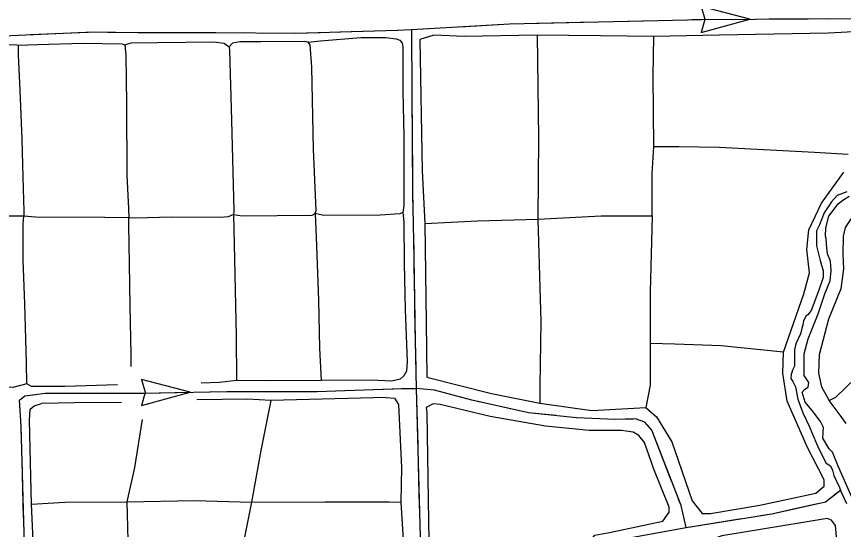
# Model space of a CAD drawing. Extents: x 1127717 to 1741049, y 2026793 to 2244711.
# Drawn here: x 1319322 to 1324961, y 2079841 to 2083339 of the extents above; entities that cross this region are included whole.
import ezdxf

# ---------------------------------------------------------------- set-up
doc = ezdxf.new("R2010")
doc.units = 0
doc.layers.add('35', color=7, linetype='Continuous')
doc.layers.add('43', color=7, linetype='Continuous')

msp = doc.modelspace()

# ---------------------------------------------------------------- linework, layer by layer
at = {"layer": '35'}
for points in [[(1325328.9, 2083249.7), (1324859.7, 2083225.7), (1324112.7, 2083211.4), (1323667.4, 2083201.8), (1323303.5, 2083206.6), (1322872.5, 2083211.4), (1322374.6, 2083201.8), (1322168.7, 2083211.4), (1322072.9, 2083182.6)], [(1320800.7, 2081989), (1320860.3, 2081980.5), (1321336.9, 2081985.6), (1321357.4, 2081995.8), (1321364.2, 2082016.2), (1321347.2, 2082433.4), (1321335.2, 2082993.7), (1321323.3, 2083147), (1321311.4, 2083164), (1321282.5, 2083169.1), (1320988, 2083165.7), (1320845, 2083167.4), (1320795.6, 2083157.2), (1320771.8, 2083131.6)], [(1321311.4, 2083164), (1321395.7, 2083174.2), (1321669.7, 2083196.3), (1321840, 2083196.3), (1321909.8, 2083187.8), (1321937, 2083177.6), (1321952.3, 2083157.2), (1321955.7, 2083133.3), (1321955.7, 2082826.8), (1321962.5, 2082523.7), (1321962.5, 2082050.3), (1321955.7, 2082002.6), (1321935.3, 2081994.1), (1321802.5, 2081983.9), (1321417.8, 2081982.2), (1321357.4, 2081995.8)], [(1322072.9, 2083182.6), (1322087.3, 2082286.9), (1322106.4, 2081927.7), (1322116, 2081252.3), (1322120.8, 2080878.7), (1322561.3, 2080768.5), (1322891.7, 2080701.5), (1323246, 2080653.6), (1323614.7, 2080672.7), (1323686.5, 2080610.4), (1323791.9, 2080438), (1323930.7, 2080035.7), (1323997.8, 2079949.4), (1324055.2, 2079949.4), (1324390.4, 2080006.9), (1324773.5, 2080088.4), (1324830.9, 2080136.2), (1324830.9, 2080179.4), (1324716, 2080399.7), (1324577.2, 2080715.8), (1324548.4, 2080907.4), (1324553.2, 2081051.1), (1324692.1, 2081448.7), (1324730.4, 2081592.4), (1324711.2, 2081750.4), (1324725.6, 2081884.6), (1324811.8, 2082066.6), (1324965, 2082277.3)], [(1322872.5, 2083211.4), (1322882.1, 2082512), (1322877.3, 2081956.4), (1322896.5, 2081257.1), (1322891.7, 2080821.2), (1322891.7, 2080701.5)], [(1323657.8, 2081980.4), (1323657.8, 2082267.7), (1323667.4, 2082449.8), (1323662.6, 2082933.5), (1323667.4, 2083201.8)], [(1318242.6, 2083157.2), (1318439.4, 2083153.8), (1318803.6, 2083141.8), (1319157.7, 2083148.6), (1319322.8, 2083145.2), (1319333, 2083143.5), (1319333, 2083077.1), (1319345, 2082833.6), (1319358.6, 2082503.2), (1319363.7, 2082244.4), (1319372.2, 2082012.8), (1319372.2, 2081977), (1319256.4, 2081978.7), (1318812.2, 2081980.5), (1318289.6, 2081985.6), (1318224.9, 2081987.3), (1318171.1, 2081992.4)], [(1319333, 2083143.5), (1319465, 2083148.7), (1319776.5, 2083157.2), (1320042, 2083153.8), (1320060.8, 2083147), (1320067.6, 2083075.4), (1320071, 2082743.4), (1320074.4, 2082254.6), (1320086.3, 2082029.8), (1320088, 2081966.8), (1319924.6, 2081968.5), (1319451.4, 2081971.9), (1319372.2, 2081977)], [(1320060.8, 2083147), (1320103.3, 2083158.9), (1320282.1, 2083162.3), (1320668.5, 2083167.4), (1320737.7, 2083157.2), (1320771.8, 2083131.6), (1320775.2, 2083107.8), (1320788.8, 2082632.7), (1320804.1, 2082014.5), (1320800.7, 2081989), (1320765, 2081972), (1320712.2, 2081968.5), (1320380.3, 2081970.3), (1320130, 2081965.1), (1320088, 2081966.8)], [(1324993.7, 2082397.1), (1324763.9, 2082411.4), (1324112.7, 2082445), (1323839.8, 2082449.8), (1323667.4, 2082449.8)], [(1325960.4, 2081544.1), (1325960.4, 2081845.2), (1325958.1, 2082058.4), (1325912.8, 2082097), (1325704.1, 2082067.3), (1325674.7, 2082058.2), (1325488.7, 2082055.9), (1325386.7, 2082074.1), (1325350.4, 2082092.2), (1325248.3, 2082139.9), (1325180.3, 2082160.3), (1325153.1, 2082160.3), (1325128.1, 2082133.1), (1324973.9, 2081899.4), (1324960.3, 2081840.4), (1324958.1, 2081717.9), (1324962.6, 2081618.1), (1324944.5, 2081482), (1324858.3, 2081275.6), (1324794.8, 2081032.9), (1324790.2, 2080908.1), (1324810.7, 2080812.8), (1324865.1, 2080720.6)], [(1324984.6, 2082143.3), (1324918.7, 2082119.3), (1324879.8, 2082074.4), (1324828.9, 2081999.6), (1324799, 2081918.8), (1324778.1, 2081876.9), (1324778.1, 2081814), (1324778.1, 2081775.1), (1324802, 2081676.3), (1324823, 2081604.4), (1324823, 2081559.5), (1324793, 2081472.7), (1324742.2, 2081335), (1324718.2, 2081305), (1324706.3, 2081299), (1324688.3, 2081263.1), (1324685.3, 2081236.2), (1324667.4, 2081176.3), (1324637.4, 2081107.4), (1324628.4, 2081065.5), (1324628.4, 2081005.7), (1324628.4, 2080954.8), (1324613.5, 2080927.8), (1324604.5, 2080897.9), (1324601.5, 2080870.9), (1324616.5, 2080850), (1324634.4, 2080814.1), (1324649.4, 2080730.2), (1324685.3, 2080637.4), (1324727.2, 2080544.6), (1324778.1, 2080427.9), (1324796, 2080385.9), (1324843.9, 2080293.1), (1324873.8, 2080275.2), (1324885.8, 2080245.2), (1324894.8, 2080209.3), (1324933.7, 2080128.5), (1324945.7, 2080095.5), (1324981.6, 2080017.7)], [(1325017.5, 2080062.6), (1324924.7, 2080272.2), (1324885.8, 2080368), (1324864.9, 2080391.9), (1324820, 2080463.8), (1324826, 2080535.6), (1324805, 2080577.5), (1324748.2, 2080652.4), (1324700.3, 2080709.3), (1324679.3, 2080778.1), (1324697.3, 2080799.1), (1324721.2, 2080811.1), (1324724.2, 2080844), (1324694.3, 2080891.9), (1324694.3, 2080984.7), (1324694.3, 2081038.6), (1324721.2, 2081140.4), (1324790, 2081311), (1324834.9, 2081448.7), (1324870.8, 2081535.6), (1324876.8, 2081607.4), (1324873.8, 2081670.3), (1324852.9, 2081721.2), (1324846.9, 2081787), (1324843.9, 2081826), (1324837.9, 2081840.9), (1324840.9, 2081897.8), (1324861.9, 2081978.6), (1324924.7, 2082062.5), (1324957.6, 2082086.4), (1324999.5, 2082113.4)], [(1320800.7, 2081989), (1320805, 2081786), (1320818.6, 2081162.7), (1320822, 2080856.2)], [(1321357.4, 2081995.8), (1321365, 2081835.4), (1321382.1, 2081404.5), (1321388.9, 2081077.6), (1321399.1, 2080856.2)], [(1321955.7, 2082002.6), (1321964.2, 2081939.3), (1321965.9, 2081658.3), (1321972.7, 2081339.8), (1321986.4, 2080987.3), (1321981.2, 2080920.9), (1321964.2, 2080888.6), (1321938.7, 2080866.4), (1321879.1, 2080852.8), (1321741.2, 2080859.6), (1321399.1, 2080856.2)], [(1319391.6, 2080834.1), (1319295.8, 2080810.3), (1318984.2, 2080815.4), (1318031, 2080803.4), (1317522, 2080801.7), (1316828.3, 2080801.7), (1316806.2, 2080817.1), (1316802.8, 2080857.9), (1316797.7, 2081128.7), (1316792.6, 2081406.3), (1316768.7, 2081673.6), (1316772.2, 2081912), (1316748.9, 2081982.1)], [(1319391.6, 2080834.1), (1319389.9, 2080978.8), (1319378, 2081380.7), (1319367.8, 2081677), (1319367.8, 2081922.2), (1319372.2, 2081977)], [(1320104.3, 2080953.5), (1320104.3, 2081031.6), (1320097.5, 2081367.1), (1320092.4, 2081653.2), (1320087.3, 2081915.4), (1320088, 2081966.8)], [(1322106.4, 2081927.7), (1322465.5, 2081946.8), (1322877.3, 2081956.4), (1323308.3, 2081980.4), (1323657.8, 2081980.4)], [(1323657.8, 2081980.4), (1323643.4, 2081458.3), (1323643.4, 2081108.6), (1323643.4, 2080826), (1323614.7, 2080672.7)], [(1324980.7, 2080564.1), (1324933.1, 2080629.9), (1324865.1, 2080720.6), (1324910.4, 2080743.3), (1325184.8, 2081008.7), (1325447.9, 2081281), (1325624.8, 2081464.7), (1325701.9, 2081505.5), (1325815.3, 2081541.8), (1325901.4, 2081550.9), (1325960.4, 2081544.1), (1325958.1, 2081412.5), (1325964.9, 2081074.5), (1325964.9, 2080913.5), (1325969.5, 2080838.6), (1325976.3, 2080752.4)], [(1324553.2, 2081051.1), (1324127.1, 2081094.2), (1323811, 2081103.8), (1323643.4, 2081108.6)], [(1320009.3, 2080827.2), (1319650.3, 2080817.1), (1319423.9, 2080817.1), (1319391.6, 2080834.1)], [(1320822, 2080856.2), (1320705.2, 2080842.6), (1320582, 2080839.6)], [(1321399.1, 2080856.2), (1321045, 2080854.5), (1320822, 2080856.2)], [(1321177, 2077641.5), (1321028.5, 2077830.2), (1320956.3, 2077918.5), (1320859.9, 2078002.8), (1320779.6, 2078071.1), (1320454.5, 2078291.9), (1320229.8, 2078448.5), (1320129.4, 2078500.7), (1319772.2, 2078633.2), (1319535.4, 2078773.7), (1319467.2, 2078793.8), (1319459.1, 2079271.6), (1319423, 2080014.4), (1319411, 2080584.5), (1319415, 2080660.8), (1319443.1, 2080684.9), (1319491.3, 2080700.9)], [(1320038.5, 2080707.6), (1319716, 2080704.9), (1319491.3, 2080700.9)], [(1321843.3, 2080741.1), (1321056.6, 2080721), (1320896, 2080729), (1320551.7, 2080726.2)], [(1321056.6, 2080721), (1320988.4, 2080379.7), (1320924.1, 2080026.4), (1320835.8, 2079584.8), (1320787.7, 2079359.9), (1320779.6, 2079291.7), (1320827.8, 2079127), (1320996.4, 2078769.7), (1321088.7, 2078645.2), (1321144.9, 2078597.1), (1321474, 2078267.8), (1321546.3, 2078183.5), (1321562.3, 2078079.1), (1321594.4, 2077834.2)], [(1321843.3, 2080741.1), (1321899.5, 2080737.1), (1321927.6, 2080692.9), (1321947.6, 2080263.3), (1321943.6, 2080026.4), (1321967.7, 2079624.9), (1321971.7, 2079311.7), (1321987.8, 2078962.4), (1321983.8, 2078673.3), (1322015.9, 2078613.1), (1322003.8, 2078219.7), (1322019.9, 2077982.8), (1322044, 2077906.5)], [(1322135.1, 2079634.6), (1322599.6, 2079663.3), (1323102.4, 2079672.9), (1323183.8, 2079701.6), (1323265.2, 2079802.2), (1323365.7, 2079821.4), (1323729.6, 2079898), (1323772.7, 2079960.3), (1323772.7, 2079993.8), (1323667.4, 2080252.5), (1323605.1, 2080434.5), (1323566.8, 2080482.4), (1323526.6, 2080505.7), (1323447.1, 2080515.9), (1323226.9, 2080515.9), (1322930, 2080544.7), (1322551.7, 2080611.7), (1322211.7, 2080693.1), (1322163.9, 2080697.9), (1322116, 2080674), (1322120.8, 2080635.7)], [(1322120.8, 2080635.7), (1322130.3, 2079898), (1322135.1, 2079634.6)], [(1320178.5, 2080590.7), (1320125.4, 2080263.3), (1320073.2, 2080030.4), (1320085.3, 2079592.8), (1320105.4, 2079275.6), (1320117.4, 2078797.8), (1320129.4, 2078500.7)], [(1319423, 2080014.4), (1319651.8, 2080026.5), (1320073.2, 2080030.4), (1320534.8, 2080038.5), (1320924.1, 2080026.4), (1321425.9, 2080030.5), (1321863.3, 2080030.5), (1321943.6, 2080026.4)], [(1324942.2, 2079049.1), (1324919.3, 2079164.4), (1324928.5, 2079638.1), (1324907.9, 2079869.2), (1324880.4, 2079905.8), (1324850.7, 2079915), (1324686, 2079889.8), (1324132.4, 2079798.3), (1324056.9, 2079770.8), (1323763.2, 2079729.6), (1323534.4, 2079688.4), (1323463.5, 2079665.6), (1323378.8, 2079612.9), (1323298.8, 2079546.6), (1323163.8, 2079409.3), (1323140.9, 2079379.5), (1323120.3, 2079304), (1323097.5, 2079143.8), (1323076.9, 2079020.2), (1323049.7, 2078953.1)]]:
    msp.add_lwpolyline(points, dxfattribs=at)
at = {"layer": '43'}
for p, q in [((1324323, 2083321.4), (1323991, 2083408.4)), ((1323991, 2083408.4), (1324015.1, 2083320.3)), ((1323992, 2083230.8), (1324323, 2083321.4)), ((1324015.1, 2083319.1), (1323992, 2083230.8)), ((1320506.1, 2080777.8), (1320174.1, 2080864.8)), ((1320174.1, 2080864.8), (1320198.2, 2080776.7)), ((1320175.1, 2080687.1), (1320506.1, 2080777.8)), ((1320198.2, 2080775.5), (1320175.1, 2080687.1))]:
    msp.add_line(p, q, dxfattribs=at)
for points in [[(1322014.4, 2083250.7), (1322684.8, 2083289.1), (1323996.7, 2083319.6), (1325082.9, 2083325.7), (1325327, 2083319.6), (1325430.5, 2083319.9)], [(1322343.9, 2083269.6), (1322684.8, 2083289.1), (1322739.3, 2083290.4)], [(1322871.3, 2083293.4), (1323267.2, 2083302.6)], [(1323399.1, 2083305.7), (1323795, 2083314.9)], [(1323927, 2083318), (1323996.7, 2083319.6), (1324323, 2083321.4)], [(1324455, 2083322.2), (1324851, 2083324.4)], [(1316739, 2080773.4), (1316717.7, 2081079.3), (1316713.5, 2081623.2), (1316692.2, 2081941.9), (1316675.2, 2082417.9), (1316649.8, 2082889.5), (1316658.2, 2083025.5), (1316679.5, 2083076.5), (1316722, 2083127.5), (1316785.7, 2083165.7), (1316849.4, 2083174.2), (1317078.8, 2083182.7), (1317367.6, 2083178.5), (1317673.4, 2083195.5), (1317958, 2083195.5), (1318633.4, 2083195.5), (1319232.3, 2083208.2), (1319843.9, 2083233.7), (1320149.8, 2083229.5), (1320680.7, 2083229.5), (1321224.4, 2083225.2), (1321916.7, 2083246.5), (1322014.4, 2083250.7)], [(1319415.4, 2083215.9), (1319811, 2083232.4)], [(1319943, 2083232.4), (1320149.8, 2083229.5), (1320339, 2083229.5)], [(1320471, 2083229.5), (1320669, 2083229.5)], [(1320669, 2083229.5), (1320680.7, 2083229.5), (1320867, 2083228)], [(1320999, 2083227), (1321224.4, 2083225.2), (1321394.9, 2083230.5)], [(1321526.8, 2083234.5), (1321916.7, 2083246.5), (1321922.6, 2083246.7)], [(1322014.4, 2083250.7), (1322212.1, 2083262)], [(1322014.4, 2083250.7), (1322016.4, 2083052.7)], [(1322014.4, 2083250.7), (1322018.7, 2082813.1), (1322022.9, 2082145.9), (1322031.4, 2081695.5), (1322039.9, 2081126.1), (1322048.4, 2080803.1), (1322073.9, 2079791.8), (1322082.4, 2079324.4), (1322090.9, 2078674.2), (1322086.6, 2078206.8), (1322103.6, 2077458.9), (1322112.1, 2076859.8), (1322137.6, 2076460.3), (1322141.9, 2076307.4), (1322133.4, 2076082.1), (1322136.2, 2075726.2)], [(1322017.6, 2082920.7), (1322018.7, 2082813.1), (1322020.5, 2082524.8)], [(1322021.4, 2082392.8), (1322022.9, 2082145.9), (1322025.7, 2081996.8)], [(1322028.2, 2081864.8), (1322031.4, 2081695.5), (1322034.8, 2081468.9)], [(1322036.8, 2081336.9), (1322039.9, 2081126.1), (1322044.8, 2080941)], [(1319463, 2076955.7), (1319444.7, 2077761.5), (1319438.6, 2078042.3), (1319414.2, 2078207.1), (1319395.9, 2078512.4), (1319395.9, 2078835.9), (1319414.2, 2078927.5), (1319377.6, 2079653.9), (1319353.1, 2080545.1), (1319340.9, 2080722.2), (1319377.6, 2080752.7), (1319517.9, 2080771), (1320189.1, 2080771), (1320756.6, 2080783.2), (1321372.9, 2080783.2), (1321946.5, 2080801.5), (1322048.4, 2080803.1)], [(1321891.7, 2080799.8), (1321946.5, 2080801.5), (1322048.4, 2080803.1)], [(1322048.3, 2080809), (1322048.4, 2080803.1), (1322058.2, 2080413.1)], [(1323887.6, 2079855.5), (1323853.6, 2080004.3), (1323654, 2080518.4), (1323607.3, 2080573.7), (1323543.6, 2080594.9), (1323403.4, 2080590.7), (1323140, 2080603.4), (1322813, 2080637.4), (1322426.5, 2080722.4), (1322171.6, 2080790.4), (1322048.4, 2080803.1)], [(1319355.8, 2080448.1), (1319353.1, 2080545.1), (1319340.9, 2080722.2), (1319377.6, 2080752.7), (1319450.7, 2080762.2)], [(1319582.1, 2080771), (1319978.1, 2080771)], [(1320110.1, 2080771), (1320189.1, 2080771), (1320506.1, 2080777.8)], [(1320638, 2080780.7), (1320756.6, 2080783.2), (1321034, 2080783.2)], [(1321166, 2080783.2), (1321372.9, 2080783.2), (1321561.9, 2080789.2)], [(1321693.8, 2080793.5), (1321891.7, 2080799.8)], [(1322483.2, 2080709.9), (1322426.5, 2080722.4), (1322171.6, 2080790.4), (1322097.9, 2080798)], [(1323002.3, 2080617.7), (1322813, 2080637.4), (1322612.1, 2080681.6)], [(1323529.2, 2080594.5), (1323403.4, 2080590.7), (1323140, 2080603.4), (1323133.6, 2080604.1)], [(1323789.4, 2080169.7), (1323654, 2080518.4), (1323639.9, 2080535.1)], [(1319364.8, 2080118.2), (1319359.4, 2080316.1)], [(1322061.6, 2080281.2), (1322066.6, 2080083.3)], [(1319370.3, 2079920.3), (1319364.8, 2080118.2)], [(1322066.6, 2080083.3), (1322071.5, 2079885.3)], [(1323309.9, 2078024.1), (1323110.3, 2078508.5), (1322982.9, 2078797.4), (1322965.9, 2078907.9), (1322999.9, 2079099.2), (1323059.3, 2079434.8), (1323140, 2079519.8), (1323343.9, 2079711.1), (1323424.6, 2079770.5), (1323887.6, 2079855.5), (1324473.8, 2079949), (1324839.1, 2080029.8), (1324940.7, 2080109.2)], [(1324898.9, 2080076.5), (1324940.7, 2080109.2)], [(1323887.6, 2079855.5), (1323853.6, 2080004.3), (1323837.2, 2080046.6)], [(1324591, 2079974.9), (1324784.3, 2080017.7)], [(1324396.8, 2079936.7), (1324473.8, 2079949), (1324591, 2079974.9)], [(1323875.4, 2079853.3), (1323887.6, 2079855.5), (1324266.5, 2079915.9)]]:
    msp.add_lwpolyline(points, dxfattribs=at)

doc.saveas('drawing.dxf')
